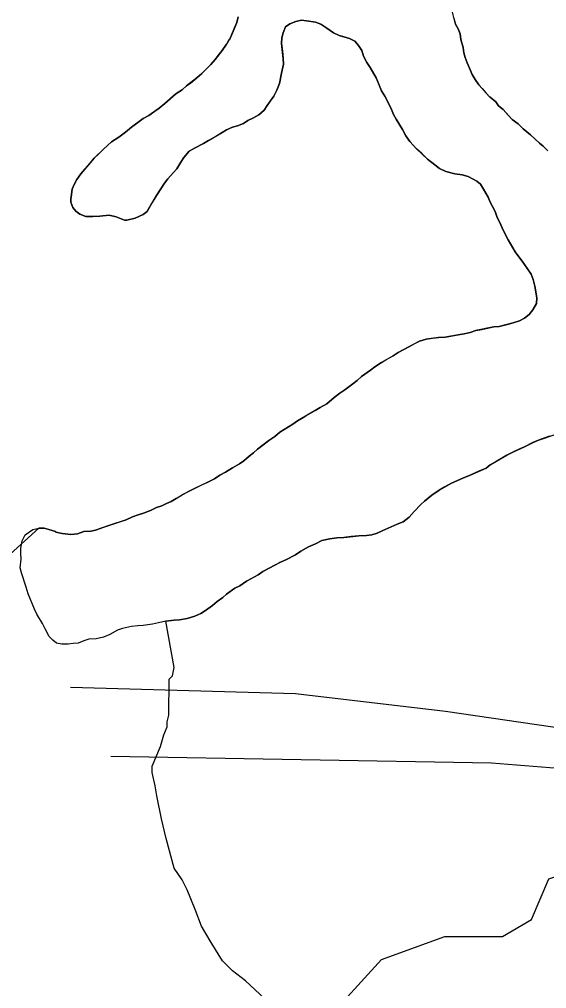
# Model space of a CAD drawing. Extents: x 3172231 to 3210228, y 940198 to 965780.
# Drawn here: x 3181352 to 3181679, y 959846 to 960446 of the extents above; entities that cross this region are included whole.
import ezdxf

# ---------------------------------------------------------------- set-up
doc = ezdxf.new("R2010")
doc.units = 0
doc.layers.add('V-SITE-VEGE', color=7, linetype='Continuous')
doc.layers.add('V-TOPO-SHOR', color=7, linetype='Continuous')

msp = doc.modelspace()

# ---------------------------------------------------------------- linework, layer by layer
at = {"layer": 'V-SITE-VEGE'}
for points in [[(3181679.594, 960364.517), (3181676.721, 960367.441), (3181674.366, 960369.307), (3181668.877, 960374.361), (3181664.169, 960378.093), (3181661.035, 960381.284), (3181657.37, 960383.952), (3181651.889, 960390.061), (3181649.014, 960392.46), (3181647.191, 960394.848), (3181643.791, 960397.776), (3181643.267, 960398.045), (3181636.744, 960405.481), (3181634.399, 960408.663), (3181632.587, 960411.842), (3181631.04, 960415.809), (3181629.488, 960418.987), (3181628.202, 960422.422), (3181627.436, 960425.328), (3181626.938, 960428.494), (3181625.664, 960433.512), (3181625.169, 960436.942), (3181623.881, 960440.117), (3181622.324, 960443.029), (3181619.523, 960453.857)], [(3181487.449, 960447.663), (3181486.626, 960443.981), (3181483.394, 960436.105), (3181482.048, 960433.219), (3181481.786, 960433.221), (3181480.713, 960431.122), (3181480.181, 960430.6), (3181477.51, 960426.671), (3181473.246, 960421.175), (3181470.582, 960418.037), (3181465.001, 960412.553), (3181461.812, 960409.683), (3181455.443, 960404.733), (3181452.787, 960402.386), (3181448.811, 960399.785), (3181441.906, 960393.789), (3181438.455, 960390.92), (3181432.092, 960386.498), (3181428.649, 960384.683), (3181421.223, 960379.215), (3181417.504, 960376.088), (3181413.524, 960372.961), (3181409.019, 960370.104), (3181403.973, 960365.666), (3181398.123, 960359.923), (3181389.868, 960350.248), (3181387.466, 960346.845), (3181385.856, 960343.697), (3181384.512, 960340.809), (3181383.943, 960336.07), (3181383.671, 960335.019), (3181383.648, 960332.648), (3181384.938, 960329.475), (3181386.761, 960327.087), (3181389.381, 960325.22), (3181393.057, 960323.868), (3181397.274, 960323.827), (3181401.755, 960324.054), (3181407.559, 960324.792), (3181411.765, 960323.7), (3181417.016, 960321.546), (3181418.333, 960321.531), (3181423.615, 960322.803), (3181428.643, 960325.13), (3181431.031, 960326.952), (3181436.917, 960336.914), (3181441.727, 960344.514), (3181443.859, 960347.129), (3181449.448, 960353.402), (3181451.859, 960357.597), (3181453.729, 960360.48), (3181457.19, 960364.4), (3181460.899, 960366.477), (3181465.927, 960369.065), (3181469.103, 960370.882), (3181477.582, 960375.813), (3181480.234, 960377.634), (3181483.937, 960379.18), (3181487.107, 960379.944), (3181490.81, 960381.491), (3181493.46, 960383.311), (3181496.636, 960384.866), (3181500.343, 960386.94), (3181503.532, 960389.81), (3181505.402, 960392.691), (3181509.67, 960398.45), (3181511.548, 960402.122)], [(3181511.548, 960402.122), (3181513.166, 960406.325), (3181514.278, 960412.639), (3181515.644, 960418.16), (3181515.412, 960421.853), (3181514.442, 960431.083), (3181514.472, 960434.507), (3181515.292, 960437.663), (3181516.905, 960441.337), (3181519.558, 960443.16), (3181523.26, 960444.706), (3181526.693, 960445.468), (3181529.853, 960445.175), (3181535.378, 960444.335), (3181538.792, 960442.986), (3181542.458, 960440.581), (3181546.649, 960437.647), (3181550.06, 960436.035), (3181556.63, 960434.13), (3181559.778, 960432.521), (3181562.127, 960429.864), (3181564.206, 960426.686), (3181565.23, 960423.249), (3181567.303, 960419.278), (3181569.381, 960416.098), (3181573.014, 960409.741), (3181576.367, 960401.807), (3181578.446, 960398.362), (3181580.778, 960394.125), (3181581.032, 960393.068), (3181582.071, 960391.214), (3181583.877, 960386.981), (3181585.431, 960384.069), (3181589.329, 960377.71), (3181591.397, 960373.739), (3181594.004, 960370.288), (3181598.18, 960365.772), (3181604.974, 960359.389), (3181609.424, 960355.921), (3181612.299, 960353.525), (3181616.235, 960351.645), (3181621.755, 960350.277), (3181626.496, 960349.708), (3181630.174, 960348.62), (3181635.419, 960345.675), (3181637.772, 960343.807), (3181639.593, 960340.895), (3181642.446, 960335.863), (3181643.736, 960332.689), (3181645.292, 960330.041), (3181646.845, 960326.864), (3181647.873, 960323.956), (3181650.46, 960318.662), (3181652.008, 960314.959), (3181654.859, 960309.401), (3181659.272, 960301.983), (3181663.698, 960296.146), (3181669.16, 960288.192), (3181670.446, 960284.753), (3181671.466, 960280.792), (3181672.715, 960273.403), (3181672.42, 960269.979), (3181670.278, 960266.047), (3181667.882, 960263.169), (3181664.961, 960260.824), (3181662.049, 960259.27), (3181658.084, 960257.988), (3181649.368, 960255.694), (3181645.94, 960255.461), (3181634.854, 960253.189), (3181631.415, 960251.903), (3181627.719, 960251.144), (3181624.026, 960250.648), (3181619.275, 960249.638), (3181615.844, 960249.143), (3181611.625, 960248.917), (3181603.976, 960247.932), (3181600.011, 960246.65), (3181586.773, 960239.652), (3181583.592, 960237.573), (3181576.441, 960233.422), (3181572.201, 960230.825), (3181569.547, 960228.74), (3181563.979, 960224.837), (3181561.32, 960222.226), (3181558.666, 960220.141), (3181553.626, 960216.498), (3181550.446, 960214.419), (3181546.995, 960211.814), (3181542.483, 960207.902), (3181538.246, 960205.567), (3181535.329, 960203.751), (3181524.204, 960197.263), (3181521.288, 960195.18), (3181518.638, 960193.623), (3181513.338, 960190.244), (3181510.153, 960187.639), (3181506.442, 960185.036), (3181499.542, 960179.828), (3181496.886, 960177.479), (3181494.232, 960175.396)], [(3181491.987, 959850.444), (3181483.894, 959856.631), (3181477.834, 959862.8), (3181470.803, 959874.072), (3181464.78, 959884.314), (3181460.798, 959894.54), (3181455.814, 959906.811), (3181452.811, 959912.953), (3181447.781, 959920.131), (3181442.854, 959938.518), (3181439.907, 959950.77), (3181436.978, 959965.06), (3181436.014, 959971.184), (3181434.049, 959979.353), (3181434.086, 959983.429), (3181439.29, 959995.608), (3181441.394, 960002.719), (3181443.476, 960007.798), (3181443.503, 960010.856), (3181444.56, 960014.921), (3181444.761, 960037.336), (3181446.817, 960039.356), (3181447.882, 960044.441), (3181442.721, 960073.088), (3181447.734, 960073.834), (3181451.163, 960074.065), (3181455.912, 960074.815), (3181460.669, 960076.353), (3181464.372, 960077.901), (3181467.284, 960079.72), (3181471.532, 960082.843), (3181474.454, 960085.452), (3181477.899, 960087.793), (3181480.289, 960089.88), (3181485.329, 960093.523), (3181488.506, 960095.074), (3181492.747, 960097.937), (3181499.897, 960101.826), (3181502.815, 960103.907), (3181510.229, 960107.794), (3181513.405, 960109.61), (3181517.374, 960111.419), (3181522.935, 960114.268), (3181526.382, 960116.608), (3181531.147, 960119.201), (3181535.38, 960121.007), (3181539.351, 960123.08), (3181544.365, 960124.092), (3181548.59, 960124.841), (3181553.071, 960125.065), (3181562.303, 960126.035), (3181567.049, 960126.257), (3181570.477, 960126.752), (3181573.649, 960127.778), (3181576.824, 960129.068), (3181586.083, 960133.201), (3181589.786, 960134.75), (3181593.501, 960137.615), (3181596.693, 960141.012), (3181600.685, 960145.457), (3181603.075, 960147.541), (3181607.589, 960151.191), (3181612.096, 960154.312), (3181619.776, 960158.723), (3181626.92, 960161.822), (3181631.415, 960163.626), (3181641.205, 960168.017), (3181643.859, 960170.102), (3181654.189, 960176.07), (3181658.16, 960178.143), (3181665.039, 960181.243), (3181670.335, 960183.832), (3181673.772, 960185.38), (3181684.608, 960188.972)], [(3181494.232, 960175.396), (3181491.043, 960172.527), (3181488.393, 960170.704), (3181483.89, 960168.109), (3181479.65, 960165.513), (3181476.21, 960163.698), (3181472.763, 960161.357), (3181468.261, 960159.027), (3181460.323, 960155.41), (3181456.618, 960153.597), (3181448.936, 960149.188), (3181446.022, 960147.367), (3181443.112, 960146.077), (3181440.2, 960144.523), (3181436.765, 960143.499), (3181433.058, 960141.686), (3181428.829, 960140.144), (3181425.395, 960139.122), (3181421.956, 960137.834), (3181417.987, 960136.025), (3181407.946, 960132.689), (3181398.957, 960129.609), (3181396.053, 960128.843), (3181391.834, 960128.618), (3181387.869, 960127.336), (3181383.65, 960126.846), (3181378.385, 960127.422), (3181374.44, 960128.247), (3181374.18, 960128.776), (3181369.974, 960129.867), (3181367.084, 960130.684), (3181363.922, 960130.713), (3181328.108, 960098.598)], [(3181504.116, 959839.129), (3181491.987, 959850.444)]]:
    msp.add_lwpolyline(points, dxfattribs=at)
at = {"layer": 'V-TOPO-SHOR'}
for points in [[(3181443.859, 960347.129), (3181441.727, 960344.514), (3181439.858, 960341.63), (3181436.917, 960336.914), (3181434.242, 960332.457), (3181431.031, 960326.952), (3181428.643, 960325.13), (3181423.615, 960322.803), (3181418.333, 960321.533), (3181417.016, 960321.546), (3181414.915, 960322.355), (3181411.765, 960323.7), (3181407.559, 960324.792), (3181401.755, 960324.054), (3181397.274, 960323.829), (3181393.057, 960323.868), (3181389.381, 960325.22), (3181386.761, 960327.087), (3181384.938, 960329.475), (3181383.648, 960332.648), (3181383.671, 960335.019), (3181383.943, 960336.07), (3181384.512, 960340.809), (3181385.856, 960343.697), (3181387.466, 960346.845), (3181389.868, 960350.248), (3181395.459, 960356.786), (3181398.123, 960359.923), (3181400.782, 960362.534), (3181403.973, 960365.668), (3181409.019, 960370.104), (3181413.524, 960372.961), (3181417.504, 960376.088), (3181421.223, 960379.215), (3181424.405, 960381.558), (3181428.649, 960384.683), (3181432.092, 960386.498), (3181435.803, 960389.099), (3181438.455, 960390.92), (3181441.906, 960393.789), (3181448.811, 960399.785), (3181452.787, 960402.386), (3181455.443, 960404.733), (3181457.831, 960406.556), (3181461.812, 960409.683), (3181465.001, 960412.553), (3181467.393, 960414.904), (3181467.657, 960415.166), (3181467.923, 960415.426), (3181470.582, 960418.037), (3181473.246, 960421.175), (3181475.112, 960423.53), (3181477.51, 960426.671), (3181480.181, 960430.6), (3181480.713, 960431.122), (3181481.786, 960433.221), (3181482.048, 960433.219), (3181483.394, 960436.105), (3181485.28, 960440.831), (3181486.626, 960443.981), (3181487.449, 960447.663)], [(3181621.304, 960446.728), (3181622.324, 960443.029), (3181623.881, 960440.117), (3181625.169, 960436.942), (3181625.664, 960433.512), (3181626.938, 960428.494), (3181627.436, 960425.328), (3181628.202, 960422.422), (3181629.488, 960418.985), (3181631.04, 960415.809), (3181632.587, 960411.842), (3181634.401, 960408.663), (3181636.744, 960405.481), (3181638.831, 960403.091), (3181641.178, 960400.435), (3181643.267, 960398.045), (3181643.791, 960397.776), (3181647.191, 960394.848), (3181649.014, 960392.46), (3181651.889, 960390.061), (3181655.023, 960386.609)], [(3181634.854, 960253.189), (3181638.548, 960253.945), (3181645.942, 960255.461), (3181649.368, 960255.694), (3181654.388, 960256.966), (3181658.084, 960257.988), (3181662.049, 960259.27), (3181664.961, 960260.824), (3181667.882, 960263.169), (3181670.278, 960266.047), (3181672.422, 960269.979), (3181672.715, 960273.403), (3181671.466, 960280.792), (3181670.446, 960284.753), (3181669.16, 960288.192), (3181666.039, 960292.7), (3181663.698, 960296.146), (3181661.613, 960298.801), (3181659.27, 960301.983), (3181656.933, 960305.956), (3181654.857, 960309.401), (3181652.008, 960314.959), (3181650.46, 960318.662), (3181647.873, 960323.956), (3181646.845, 960326.864), (3181645.292, 960330.041), (3181643.736, 960332.689), (3181642.446, 960335.863), (3181639.593, 960340.895), (3181637.772, 960343.809), (3181635.419, 960345.675), (3181630.174, 960348.62), (3181626.496, 960349.708), (3181621.757, 960350.277), (3181616.235, 960351.645), (3181612.299, 960353.525), (3181609.424, 960355.921), (3181604.974, 960359.389), (3181601.316, 960362.846), (3181598.18, 960365.772), (3181594.004, 960370.29), (3181591.399, 960373.739), (3181589.329, 960377.71), (3181585.431, 960384.069), (3181583.877, 960386.981), (3181582.071, 960391.214), (3181581.032, 960393.068), (3181580.778, 960394.125), (3181578.446, 960398.362), (3181576.367, 960401.807), (3181574.305, 960406.83), (3181573.014, 960409.741), (3181569.381, 960416.098), (3181567.303, 960419.278), (3181565.23, 960423.249), (3181564.206, 960426.686), (3181562.127, 960429.864), (3181559.778, 960432.521), (3181556.63, 960434.13), (3181553.741, 960434.947), (3181550.06, 960436.035), (3181546.649, 960437.647), (3181542.458, 960440.581), (3181538.792, 960442.986), (3181535.378, 960444.335), (3181529.853, 960445.175), (3181526.693, 960445.466), (3181523.26, 960444.706), (3181519.558, 960443.16), (3181516.905, 960441.337), (3181515.292, 960437.663), (3181514.472, 960434.507), (3181514.442, 960431.083), (3181514.927, 960426.336), (3181515.412, 960421.853), (3181515.644, 960418.16), (3181514.278, 960412.639), (3181513.166, 960406.325), (3181511.548, 960402.122), (3181509.67, 960398.45), (3181507.27, 960395.31), (3181505.402, 960392.691), (3181503.532, 960389.81), (3181500.343, 960386.94), (3181496.636, 960384.866), (3181493.46, 960383.311), (3181490.81, 960381.491), (3181487.107, 960379.944), (3181483.937, 960379.18), (3181480.234, 960377.634), (3181477.582, 960375.813), (3181473.609, 960373.477), (3181469.105, 960370.882), (3181465.927, 960369.065), (3181460.899, 960366.477), (3181457.19, 960364.4), (3181453.729, 960360.478), (3181451.859, 960357.597), (3181449.448, 960353.402), (3181447.321, 960351.049), (3181443.859, 960347.129)], [(3181655.023, 960386.609), (3181657.37, 960383.952), (3181661.035, 960381.284), (3181664.169, 960378.093), (3181666.522, 960376.227), (3181668.877, 960374.361), (3181671.753, 960371.701), (3181674.366, 960369.307), (3181676.721, 960367.441), (3181679.594, 960364.517)], [(3181407.866, 960064.968), (3181403.897, 960063.16), (3181399.408, 960062.146), (3181394.927, 960061.923), (3181391.754, 960060.897), (3181388.318, 960059.61), (3181385.153, 960059.375), (3181381.987, 960058.875), (3181378.035, 960058.91), (3181374.877, 960059.465), (3181372.521, 960061.333), (3181370.172, 960063.725), (3181367.844, 960068.489), (3181366.027, 960071.667), (3181362.654, 960077.496), (3181361.102, 960080.67), (3181357.233, 960090.191), (3181355.951, 960094.156), (3181353.133, 960103.141), (3181352.371, 960106.309), (3181352.947, 960111.574), (3181352.713, 960115.003), (3181352.744, 960118.427), (3181353.573, 960122.9), (3181355.451, 960126.572), (3181360.225, 960129.955), (3181363.922, 960130.713), (3181367.084, 960130.684), (3181369.974, 960129.867), (3181374.18, 960128.776), (3181374.44, 960128.247), (3181378.385, 960127.422), (3181383.65, 960126.846), (3181387.869, 960127.336), (3181391.834, 960128.618), (3181396.053, 960128.843), (3181398.957, 960129.607), (3181404.245, 960131.405), (3181407.946, 960132.689), (3181414.024, 960134.743), (3181417.987, 960136.025), (3181421.956, 960137.834), (3181425.395, 960139.12), (3181428.829, 960140.144), (3181433.058, 960141.686), (3181436.765, 960143.499), (3181440.2, 960144.523), (3181443.112, 960146.077), (3181446.022, 960147.367), (3181448.936, 960149.188), (3181453.44, 960151.783), (3181456.618, 960153.597), (3181460.323, 960155.41), (3181465.351, 960157.736), (3181468.261, 960159.027), (3181472.763, 960161.357), (3181476.21, 960163.698), (3181479.65, 960165.513), (3181483.89, 960168.109), (3181488.393, 960170.704), (3181491.043, 960172.527), (3181494.232, 960175.396), (3181496.886, 960177.479), (3181499.542, 960179.828), (3181502.725, 960182.171), (3181506.44, 960185.036), (3181510.153, 960187.637), (3181513.338, 960190.244), (3181518.638, 960193.623), (3181521.288, 960195.18), (3181524.204, 960197.263), (3181528.178, 960199.597), (3181529.503, 960200.378), (3181535.329, 960203.751), (3181538.246, 960205.567), (3181542.483, 960207.902), (3181546.997, 960211.814), (3181550.446, 960214.419), (3181553.626, 960216.498), (3181558.666, 960220.143), (3181561.32, 960222.226), (3181563.979, 960224.837), (3181569.547, 960228.74), (3181572.201, 960230.825), (3181576.441, 960233.422), (3181579.089, 960234.979), (3181583.592, 960237.573), (3181586.773, 960239.652), (3181590.216, 960241.467), (3181593.656, 960243.281), (3181597.099, 960245.096), (3181600.011, 960246.65), (3181603.976, 960247.932), (3181607.933, 960248.424), (3181611.625, 960248.917), (3181615.844, 960249.143), (3181619.275, 960249.638), (3181624.026, 960250.65), (3181627.721, 960251.144), (3181631.415, 960251.901), (3181634.854, 960253.189)], [(3181680.643, 960187.69), (3181677.737, 960186.662), (3181673.772, 960185.38), (3181670.333, 960183.832), (3181665.039, 960181.243), (3181662.129, 960179.953), (3181658.16, 960178.143), (3181654.189, 960176.07), (3181647.566, 960172.177), (3181643.859, 960170.102), (3181641.205, 960168.017), (3181637.236, 960166.209), (3181631.415, 960163.626), (3181626.92, 960161.822), (3181619.776, 960158.723), (3181615.275, 960156.129), (3181612.096, 960154.312), (3181607.589, 960151.191), (3181603.075, 960147.541), (3181600.685, 960145.457), (3181596.693, 960141.012), (3181593.501, 960137.615), (3181589.786, 960134.75), (3181586.083, 960133.201), (3181576.824, 960129.068), (3181573.649, 960127.778), (3181570.477, 960126.752), (3181567.049, 960126.257), (3181562.303, 960126.035), (3181557.554, 960125.552), (3181553.071, 960125.065), (3181548.59, 960124.841), (3181544.365, 960124.09), (3181539.351, 960123.08), (3181535.38, 960121.007), (3181531.147, 960119.201), (3181526.382, 960116.608), (3181522.935, 960114.268), (3181517.374, 960111.419), (3181513.405, 960109.61), (3181512.611, 960109.09), (3181510.229, 960107.794), (3181502.815, 960103.907), (3181499.897, 960101.826), (3181496.19, 960099.751), (3181492.747, 960097.937), (3181488.506, 960095.076), (3181485.329, 960093.523), (3181480.289, 960089.88), (3181477.899, 960087.793), (3181474.454, 960085.452), (3181471.532, 960082.843), (3181467.286, 960079.72), (3181464.372, 960077.901), (3181460.669, 960076.353), (3181455.912, 960074.815), (3181451.163, 960074.065), (3181447.734, 960073.834), (3181442.721, 960073.088), (3181437.969, 960072.077), (3181434.273, 960071.319), (3181428.469, 960070.582), (3181425.305, 960070.346), (3181421.348, 960069.855), (3181415.804, 960068.587), (3181412.631, 960067.561), (3181407.866, 960064.968)], [(3182382.393, 960190.877), (3182364.392, 960147.973), (3182339.242, 960108.667), (3182317.751, 960101.562), (3182135.029, 960023.276), (3181998.914, 959977.086), (3181902.167, 959930.799), (3181852, 959905.87), (3181805.491, 959913.143), (3181773.343, 959938.275), (3181737.606, 959959.838), (3181691.133, 959981.426), (3181644.615, 959985.12), (3181408.413, 959989.283)], [(3181383.467, 960032.293), (3181523.037, 960028.369), (3181616.063, 960017.402), (3181691.195, 960006.479), (3181730.537, 959995.645), (3181759.142, 959984.837), (3181775.349, 959974.002)], [(3181540.558, 959824.412), (3181576.314, 959863.604), (3181615.718, 959877.822), (3181651.508, 959877.734), (3181669.429, 959888.427), (3181680.228, 959913.453), (3181690.974, 959917.005), (3181716.044, 959924.101), (3181737.518, 959924.048), (3181805.491, 959913.143)]]:
    msp.add_lwpolyline(points, dxfattribs=at)

doc.saveas('drawing.dxf')
